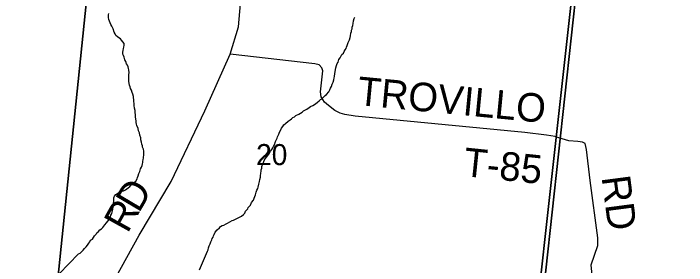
# Model space of a CAD drawing. Extents: x 0 to 34, y -4 to 22.
# Drawn here: x 7.021 to 7.964, y 17.925 to 18.278 of the extents above; entities that cross this region are included whole.
import ezdxf

# ---------------------------------------------------------------- set-up
doc = ezdxf.new("R2010")
doc.units = 0
for name, color, linetype in [('GM_X_County_Road', 7, 'Continuous'), ('GM_X_County_Road_Text', 7, 'Continuous'), ('GM_X_Minor_River', 7, 'Continuous'), ('GM_X_Section', 7, 'Continuous'), ('GM_X_Section_Text', 7, 'Continuous'), ('GM_X_Township', 7, 'Continuous'), ('GM_X_Township_Road', 7, 'Continuous'), ('GM_X_Township_Road_Text', 7, 'Continuous')]:
    doc.layers.add(name, color=color, linetype=linetype)

msp = doc.modelspace()

# ---------------------------------------------------------------- linework, layer by layer
at = {"layer": 'GM_X_County_Road'}
msp.add_lwpolyline([(7.09297, 17.39172), (7.10722, 17.40105), (7.12874, 17.42204), (7.13996, 17.47822), (7.14547, 17.54279), (7.15263, 17.61054), (7.15587, 17.64042), (7.1568, 17.66071), (7.15252, 17.68885), (7.14264, 17.73152), (7.13503, 17.75305), (7.11718, 17.78491), (7.11377, 17.81597), (7.1222, 17.838), (7.15476, 17.89165), (7.19681, 17.96794), (7.24156, 18.04266), (7.28905, 18.14179), (7.32426, 18.22106), (7.33601, 18.25915), (7.33871, 18.2913)], dxfattribs=at)
at = {"layer": 'GM_X_Minor_River'}
for points in [[(7.1826, 18.18295), (7.1824, 18.18482), (7.18222, 18.18777), (7.18258, 18.19043), (7.18265, 18.19256), (7.18273, 18.19496), (7.1826, 18.19898), (7.18213, 18.20113), (7.1814, 18.20329), (7.18067, 18.20545), (7.17913, 18.20763), (7.17816, 18.2106), (7.1769, 18.21304), (7.17643, 18.21493), (7.17568, 18.21682), (7.17495, 18.21898), (7.17422, 18.22114), (7.17403, 18.22355), (7.1744, 18.22674), (7.17473, 18.2286), (7.17563, 18.23151), (7.17596, 18.23337), (7.17578, 18.23605), (7.17399, 18.23851), (7.17218, 18.24044), (7.17063, 18.24235), (7.16828, 18.24403), (7.16644, 18.24516), (7.16437, 18.24736), (7.1631, 18.24953), (7.1621, 18.2517), (7.16065, 18.25629), (7.15937, 18.2582), (7.15863, 18.26009), (7.1571, 18.26254), (7.15637, 18.2647), (7.15511, 18.26714), (7.15439, 18.26957), (7.15394, 18.27225), (7.15406, 18.27599), (7.1544, 18.27812)], [(7.46608, 18.1758), (7.46726, 18.17897), (7.46842, 18.18187), (7.46933, 18.18505), (7.46997, 18.18797), (7.4703, 18.18983), (7.47097, 18.19408), (7.47132, 18.19647), (7.47195, 18.19939), (7.47257, 18.20205), (7.47347, 18.20496), (7.47437, 18.20787), (7.47551, 18.2097), (7.4767, 18.2134), (7.47839, 18.21602), (7.48095, 18.22049), (7.4829, 18.22256), (7.48378, 18.22494), (7.48546, 18.22703), (7.48659, 18.22886), (7.48746, 18.23097), (7.48834, 18.23335), (7.48982, 18.23758), (7.49042, 18.23943), (7.49129, 18.24127), (7.49219, 18.24445), (7.49281, 18.24683), (7.49346, 18.25029), (7.49407, 18.25267), (7.49441, 18.2548), (7.49501, 18.25665), (7.49535, 18.25878), (7.49596, 18.26116), (7.49658, 18.26381), (7.49697, 18.26754), (7.49789, 18.27099), (7.49876, 18.27283)], [(7.11193, 17.9415), (7.11412, 17.94276), (7.11605, 17.94457), (7.11827, 17.94664), (7.12049, 17.94898), (7.12244, 17.95132), (7.1244, 17.95393), (7.12636, 17.95654), (7.12776, 17.95837), (7.12891, 17.96074), (7.13137, 17.96227), (7.13305, 17.96435), (7.1342, 17.96672), (7.13669, 17.96905), (7.13783, 17.97115), (7.14002, 17.97269), (7.14198, 17.9753), (7.14391, 17.97684), (7.14585, 17.97865), (7.14725, 17.98048), (7.14891, 17.9823), (7.15114, 17.9849), (7.15284, 17.98752), (7.15478, 17.98959), (7.15591, 17.99143), (7.15678, 17.99327), (7.1574, 17.99592), (7.15855, 17.99829), (7.15947, 18.00174), (7.16008, 18.00412), (7.16046, 18.00732), (7.16083, 18.01051), (7.16091, 18.01291), (7.16124, 18.01477), (7.16132, 18.01718), (7.16141, 18.01984), (7.16229, 18.02222), (7.16424, 18.02457), (7.16643, 18.0261), (7.16863, 18.02764), (7.17054, 18.02865), (7.1727, 18.02911), (7.17486, 18.02985), (7.17758, 18.0311), (7.1795, 18.03238), (7.18144, 18.03419), (7.18391, 18.03598), (7.18585, 18.03806), (7.18805, 18.03986), (7.19027, 18.04193), (7.19218, 18.0432), (7.1939, 18.04662), (7.19477, 18.04847), (7.19538, 18.05085), (7.19656, 18.05402), (7.19773, 18.05692), (7.19892, 18.06063), (7.20034, 18.06299), (7.20094, 18.06511), (7.20156, 18.06749), (7.2019, 18.06962), (7.20223, 18.07148), (7.20255, 18.07334), (7.20291, 18.076), (7.20334, 18.08079), (7.2034, 18.08266), (7.20322, 18.08534), (7.20278, 18.08829), (7.20179, 18.09073), (7.20158, 18.0926), (7.2006, 18.0953), (7.20015, 18.09772), (7.19945, 18.10095), (7.19902, 18.10417), (7.1978, 18.10768), (7.19737, 18.1109), (7.19613, 18.11387), (7.19542, 18.11683), (7.1937, 18.12143), (7.19322, 18.12331), (7.19276, 18.12547), (7.19256, 18.12761), (7.19238, 18.13029), (7.19194, 18.13324), (7.19178, 18.13645), (7.19133, 18.13887), (7.19116, 18.14208), (7.19047, 18.1453), (7.19005, 18.14906), (7.18989, 18.152), (7.18945, 18.15495), (7.18927, 18.15763), (7.18908, 18.16004), (7.18887, 18.16192), (7.18817, 18.16488), (7.18718, 18.16758), (7.18622, 18.17081), (7.18495, 18.17299), (7.18423, 18.17542), (7.18324, 18.17785), (7.1826, 18.18295)], [(7.29263, 17.94527), (7.2935, 17.94738), (7.29413, 17.95003), (7.29502, 17.95268), (7.29618, 17.95558), (7.29735, 17.95848), (7.29878, 17.96111), (7.29912, 17.96324), (7.30052, 17.96506), (7.30111, 17.96691), (7.30198, 17.96876), (7.30343, 17.97218), (7.30594, 17.97504), (7.30925, 17.97788), (7.31091, 17.9797), (7.31337, 17.98123), (7.31554, 17.98196), (7.31855, 17.98374), (7.32046, 17.98475), (7.32373, 17.98652), (7.32727, 17.98828), (7.32916, 17.98875), (7.33107, 17.98976), (7.33543, 17.99203), (7.3376, 17.99277), (7.34006, 17.9943), (7.34282, 17.99661), (7.34476, 17.99869), (7.34592, 18.00133), (7.34897, 18.00444), (7.34957, 18.00629), (7.35262, 18.00967), (7.35435, 18.01336), (7.35688, 18.01675), (7.35778, 18.01966), (7.35892, 18.02176), (7.3598, 18.02414), (7.36073, 18.02785), (7.36189, 18.03075), (7.36303, 18.03286), (7.36364, 18.03497), (7.36432, 18.03923), (7.36551, 18.04293), (7.36588, 18.04586), (7.36679, 18.04904), (7.36685, 18.0509), (7.36723, 18.05436), (7.36759, 18.05729), (7.36792, 18.05915), (7.36854, 18.06154), (7.36888, 18.06366), (7.37008, 18.06763), (7.37094, 18.06948), (7.37183, 18.07212), (7.37352, 18.07447), (7.37521, 18.07709), (7.3783, 18.08127), (7.37971, 18.08336), (7.38085, 18.08547), (7.3828, 18.08781), (7.38422, 18.09017), (7.38482, 18.09202), (7.38623, 18.09412), (7.38799, 18.09887), (7.38859, 18.10072), (7.39028, 18.10334), (7.39062, 18.10547), (7.39261, 18.10914), (7.39325, 18.11206), (7.39522, 18.11494), (7.39638, 18.11758), (7.39833, 18.11992), (7.39974, 18.12202), (7.40194, 18.12382), (7.4058, 18.12717), (7.40828, 18.12923), (7.4102, 18.13051), (7.41213, 18.13232), (7.41431, 18.13332), (7.41652, 18.13539), (7.42032, 18.13687), (7.42306, 18.13866), (7.42498, 18.13994), (7.42718, 18.14174), (7.42963, 18.143), (7.43154, 18.14401), (7.4351, 18.1463), (7.43703, 18.14784), (7.44002, 18.14936), (7.44385, 18.15164), (7.44687, 18.15395), (7.44908, 18.15575), (7.45101, 18.15756), (7.45292, 18.15857), (7.45513, 18.16064), (7.45762, 18.16297), (7.45929, 18.16479), (7.46235, 18.16843), (7.46378, 18.17106), (7.46493, 18.17343), (7.46608, 18.1758)], [(7.0713, 17.89971), (7.11193, 17.9415)], [(7.28133, 17.91909), (7.29263, 17.94527)]]:
    msp.add_lwpolyline(points, dxfattribs=at)
at = {"layer": 'GM_X_Section'}
for points in [[(6.41744, 18.64125), (7.15014, 18.55903), (7.07455, 17.825), (6.34502, 17.8912)], [(7.15014, 18.55903), (7.82864, 18.48717), (7.74884, 17.75662), (7.07455, 17.825)], [(7.82864, 18.48717), (8.52385, 18.41099), (8.46166, 17.69579), (7.74884, 17.75662)]]:
    msp.add_lwpolyline(points, close=True, dxfattribs=at)
at = {"layer": 'GM_X_Township'}
for points in [[(7.82296, 18.48336), (7.70395, 17.41086), (7.71737, 17.41479), (7.72836, 17.42007), (7.74444, 17.42423), (7.7652, 17.43548), (7.77871, 17.44152), (7.79102, 17.44489), (7.80961, 17.44604), (7.82955, 17.43901), (7.8517, 17.42462), (7.8683, 17.41587), (7.88043, 17.40793), (7.8937, 17.39485), (7.91803, 17.35372), (7.92254, 17.34583), (7.92295, 17.34052), (7.93526, 17.31876), (7.95219, 17.29739)], [(7.70395, 17.41086), (7.82296, 18.48336)]]:
    msp.add_lwpolyline(points, dxfattribs=at)
at = {"layer": 'GM_X_Township_Road'}
for points in [[(7.78341, 18.1046), (7.78101, 18.10536), (7.77943, 18.10586), (7.76762, 18.10788), (7.73728, 18.11126), (7.4993, 18.13451), (7.48505, 18.13672), (7.47848, 18.13855), (7.47096, 18.14234), (7.46201, 18.149), (7.45662, 18.15407), (7.45195, 18.16112), (7.45084, 18.1684), (7.45417, 18.19786), (7.45258, 18.20198), (7.4491, 18.20609), (7.44292, 18.20752), (7.32426, 18.22106)], [(7.83174, 17.90852), (7.83147, 17.9118), (7.82982, 17.92637), (7.83913, 17.95324), (7.83932, 17.96394), (7.82866, 18.04441), (7.82343, 18.08765), (7.82132, 18.096), (7.81761, 18.09811), (7.81145, 18.09878), (7.7989, 18.09988), (7.78929, 18.10274), (7.78341, 18.1046)]]:
    msp.add_lwpolyline(points, dxfattribs=at)

# ---------------------------------------------------------------- texts
at = {"layer": 'GM_X_County_Road_Text'}
for s, rotation, p in [('D', 59.38983, (7.19639, 17.99769)), ('R', 61.08831, (7.18066, 17.9692))]:
    msp.add_text(s, height=0.04, rotation=rotation, dxfattribs=at).set_placement(p)
at = {"layer": 'GM_X_Section_Text'}
msp.add_text('20', height=0.029444, rotation=0.00001, dxfattribs=at).set_placement((7.36064, 18.06577))
at = {"layer": 'GM_X_Township_Road_Text'}
for s, rotation, p in [('TROVILLO', 354.50753, (7.50119, 18.15003)), ('T-85', 354.08426, (7.64984, 18.05063)), ('RD', 277.43101, (7.8444, 18.04898))]:
    msp.add_text(s, height=0.04, rotation=rotation, dxfattribs=at).set_placement(p)

doc.saveas('drawing.dxf')
